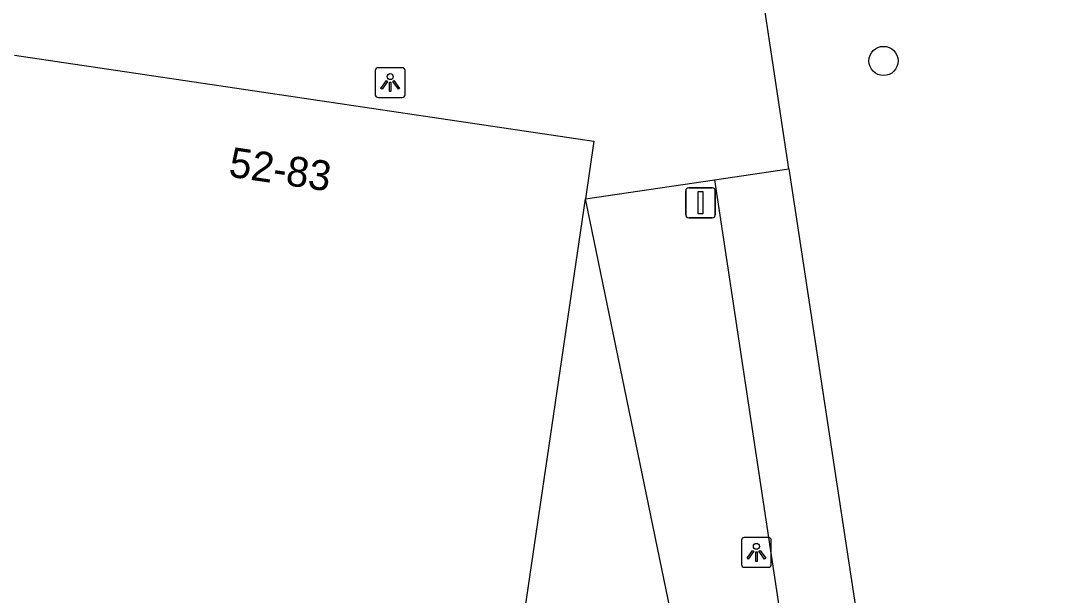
# Model space of a CAD drawing. Extents: x 164150 to 165261, y 382513 to 383432.
# Drawn here: x 164340.09 to 164374.41, y 383093.18 to 383112.46 of the extents above; entities that cross this region are included whole.
import ezdxf

# ---------------------------------------------------------------- set-up
doc = ezdxf.new("R2010")
doc.units = 0
for name, color, linetype in [('IMGEO_Boom', 7, 'Continuous'), ('IMGEO_Groenvoorziening', 7, 'Continuous'), ('IMGEO_Lichtpunt', 7, 'Continuous'), ('IMGEO_Pand', 7, 'Continuous'), ('IMGEO_Pand_nummerreeks', 7, 'Continuous'), ('IMGEO_Verkeersbordpaal', 7, 'Continuous'), ('IMGEO_Voetgangersgebied_open', 7, 'Continuous'), ('IMGEO_Voetpad_gesloten', 7, 'Continuous')]:
    doc.layers.add(name, color=color, linetype=linetype)

msp = doc.modelspace()

# ---------------------------------------------------------------- linework, layer by layer
at = {"layer": 'IMGEO_Boom'}
msp.add_circle((164369.019, 383111.1), 0.489, dxfattribs=at)
at = {"layer": 'IMGEO_Groenvoorziening'}
msp.add_lwpolyline([(164360.08, 383065.785), (164362.538, 383089.476), (164359.03, 383106.478)], dxfattribs=at)
at = {"layer": 'IMGEO_Lichtpunt'}
for p, q in [((164352.887, 383110.871), (164352.079, 383110.871)), ((164352.887, 383110.871), (164352.079, 383110.871)), ((164351.985, 383110.776), (164351.985, 383109.969)), ((164351.985, 383110.776), (164351.985, 383109.969)), ((164352.981, 383109.969), (164352.981, 383110.776)), ((164352.981, 383109.969), (164352.981, 383110.776)), ((164352.079, 383109.875), (164352.887, 383109.875)), ((164352.079, 383109.875), (164352.887, 383109.875)), ((164365.16, 383095.129), (164364.352, 383095.129)), ((164365.16, 383095.129), (164364.352, 383095.129)), ((164364.258, 383095.034), (164364.258, 383094.227)), ((164364.258, 383095.034), (164364.258, 383094.227)), ((164365.254, 383094.227), (164365.254, 383095.034)), ((164365.254, 383094.227), (164365.254, 383095.034)), ((164364.352, 383094.133), (164365.16, 383094.133)), ((164364.352, 383094.133), (164365.16, 383094.133))]:
    msp.add_line(p, q, dxfattribs=at)
for points in [[(164352.359, 383110.44), (164352.398, 383110.412), (164352.21, 383110.15), (164352.172, 383110.177), (164352.359, 383110.44)], [(164352.461, 383110.392), (164352.508, 383110.392), (164352.508, 383110.07), (164352.461, 383110.07), (164352.461, 383110.392)], [(164352.571, 383110.412), (164352.609, 383110.439), (164352.796, 383110.177), (164352.757, 383110.149), (164352.571, 383110.412)], [(164364.632, 383094.698), (164364.671, 383094.67), (164364.483, 383094.408), (164364.445, 383094.435), (164364.632, 383094.698)], [(164364.734, 383094.65), (164364.781, 383094.65), (164364.781, 383094.328), (164364.734, 383094.328), (164364.734, 383094.65)], [(164364.844, 383094.67), (164364.882, 383094.697), (164365.069, 383094.435), (164365.03, 383094.407), (164364.844, 383094.67)]]:
    msp.add_lwpolyline(points, dxfattribs=at)
for centre in [(164352.484, 383110.574), (164364.757, 383094.832)]:
    msp.add_circle(centre, 0.0994, dxfattribs=at)
for centre, start, end in [((164352.079, 383110.776), 90, 180), ((164352.079, 383110.776), 90, 180), ((164352.887, 383110.776), 0, 90), ((164352.887, 383110.776), 0, 90), ((164352.079, 383109.969), 180, 270), ((164352.079, 383109.969), 180, 270), ((164352.887, 383109.969), 270, 0), ((164352.887, 383109.969), 270, 360), ((164364.352, 383095.034), 90, 180), ((164364.352, 383095.034), 90, 180), ((164365.16, 383095.034), 0, 90), ((164365.16, 383095.034), 0, 90), ((164364.352, 383094.227), 180, 270), ((164364.352, 383094.227), 180, 270), ((164365.16, 383094.227), 270, 0), ((164365.16, 383094.227), 270, 360)]:
    msp.add_arc(centre, 0.0946, start, end, dxfattribs=at)
at = {"layer": 'IMGEO_Pand'}
for points in [[(164339.895, 383111.289), (164359.314, 383108.411), (164359.03, 383106.478)], [(164333.515, 383067.867), (164352.923, 383064.994), (164359.03, 383106.478)]]:
    msp.add_lwpolyline(points, dxfattribs=at)
at = {"layer": 'IMGEO_Verkeersbordpaal'}
for p, q in [((164362.388, 383105.947), (164362.388, 383106.747)), ((164362.388, 383106.747), (164362.388, 383105.947)), ((164362.488, 383106.847), (164363.278, 383106.847)), ((164363.278, 383106.847), (164362.488, 383106.847)), ((164363.378, 383106.747), (164363.378, 383105.947)), ((164363.378, 383105.947), (164363.378, 383106.747)), ((164363.278, 383105.847), (164362.488, 383105.847)), ((164362.488, 383105.847), (164363.278, 383105.847))]:
    msp.add_line(p, q, dxfattribs=at)
msp.add_lwpolyline([(164362.808, 383106.722), (164362.958, 383106.722), (164362.958, 383105.972), (164362.808, 383105.972), (164362.808, 383106.722)], dxfattribs=at)
for centre, start, end in [((164362.488, 383106.747), 90, 180), ((164362.488, 383106.747), 90, 180), ((164363.278, 383106.747), 0, 90), ((164363.278, 383106.747), 360, 90), ((164362.488, 383105.947), 180, 270), ((164362.488, 383105.947), 180, 270), ((164363.278, 383105.947), 270, 0), ((164363.278, 383105.947), 270, 0)]:
    msp.add_arc(centre, 0.1, start, end, dxfattribs=at)
at = {"layer": 'IMGEO_Voetgangersgebied_open'}
for points in [[(164365.844, 383107.485), (164364.381, 383117.193), (164372.909, 383132.94)], [(164359.03, 383106.478), (164363.352, 383107.117)]]:
    msp.add_lwpolyline(points, dxfattribs=at)
at = {"layer": 'IMGEO_Voetpad_gesloten'}
for points in [[(164363.352, 383107.117), (164365.844, 383107.485)], [(164365.844, 383107.485), (164374.414, 383051.19)], [(164363.352, 383107.117), (164371.573, 383052.659)]]:
    msp.add_lwpolyline(points, dxfattribs=at)

# ---------------------------------------------------------------- texts
at = {"layer": 'IMGEO_Pand_nummerreeks'}
msp.add_text('52-83', height=1, rotation=351.5131, dxfattribs=at).set_placement((164347.038, 383107.23))

doc.saveas('drawing.dxf')
